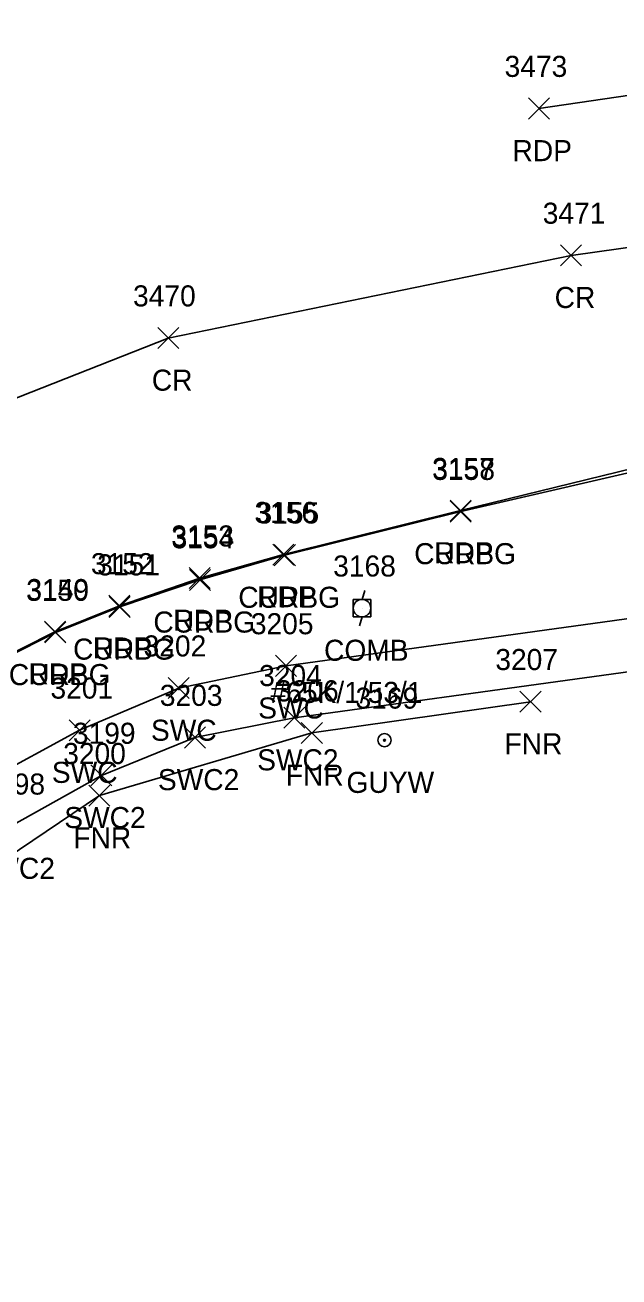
# Model space of a CAD drawing. Extents: x 1690689 to 1696275, y 438760 to 444007.
# Drawn here: x 1691196.2 to 1691252.6, y 442311.5 to 442430.3 of the extents above; entities that cross this region are included whole.
import ezdxf

# ---------------------------------------------------------------- set-up
doc = ezdxf.new("R2010")
doc.units = 0
for name, color, linetype in [('L_A', 7, 'Continuous'), ('L_I', 7, 'Continuous'), ('L_TIC', 7, 'Continuous'), ('LFNC', 7, 'Continuous'), ('P_A', 7, 'Continuous'), ('P_I', 7, 'Continuous'), ('P_TIC', 7, 'Continuous'), ('PET', 7, 'Continuous'), ('PRC', 7, 'Continuous'), ('R_A', 7, 'Continuous'), ('R_I', 7, 'Continuous'), ('R_TIC', 7, 'Continuous'), ('RC', 7, 'Continuous'), ('RSW', 7, 'Continuous'), ('U_A', 7, 'Continuous'), ('U_C', 7, 'Continuous'), ('U_I', 7, 'Continuous'), ('UP', 7, 'Continuous'), ('UPGW', 7, 'Continuous')]:
    doc.layers.add(name, color=color, linetype=linetype)

msp = doc.modelspace()

# ---------------------------------------------------------------- linework, layer by layer
at = {"layer": 'L_TIC'}
for points in [[(1691243.19, 442365.11), (1691245.19, 442367.11)], [(1691245.19, 442365.11), (1691243.19, 442367.11)], [(1691222.43, 442362.14), (1691224.43, 442364.14)], [(1691224.43, 442362.14), (1691222.43, 442364.14)], [(1691202.26, 442356.19), (1691204.26, 442358.19)], [(1691204.26, 442356.19), (1691202.26, 442358.19)]]:
    msp.add_lwpolyline(points, dxfattribs=at)
at = {"layer": 'LFNC'}
msp.add_lwpolyline([(1691164.13, 442250.32), (1691161.43, 442265.64), (1691160.13, 442277.98), (1691159.64, 442292.43), (1691171.58, 442329.8), (1691185.61, 442345.32), (1691203.26, 442357.19), (1691223.43, 442363.14), (1691244.19, 442366.11)], dxfattribs=at)
at = {"layer": 'P_TIC'}
for points in [[(1691243.99, 442421.42), (1691245.99, 442423.42)], [(1691245.99, 442421.42), (1691243.99, 442423.42)], [(1691247.04, 442407.48), (1691249.04, 442409.48)], [(1691249.04, 442407.48), (1691247.04, 442409.48)], [(1691208.8, 442399.63), (1691210.8, 442401.63)], [(1691210.8, 442399.63), (1691208.8, 442401.63)], [(1691236.55, 442383.25), (1691238.55, 442385.25)], [(1691238.55, 442383.25), (1691236.55, 442385.25)], [(1691219.73, 442379.07), (1691221.73, 442381.07)], [(1691221.73, 442379.07), (1691219.73, 442381.07)], [(1691211.79, 442376.84), (1691213.79, 442378.84)], [(1691213.79, 442376.84), (1691211.79, 442378.84)], [(1691204.16, 442374.21), (1691206.16, 442376.21)], [(1691206.16, 442374.21), (1691204.16, 442376.21)], [(1691198.04, 442371.75), (1691200.04, 442373.75)], [(1691200.04, 442371.75), (1691198.04, 442373.75)]]:
    msp.add_lwpolyline(points, dxfattribs=at)
at = {"layer": 'PET'}
for points in [[(1691244.99, 442422.42), (1691274.8, 442426.79), (1691288.71, 442428.52), (1691321.88, 442431.22), (1691333.08, 442431.36), (1691372.74, 442436.52), (1691410.43, 442441.3), (1691430.74, 442444.46), (1691471.26, 442451.19), (1691485.27, 442453.88), (1691572.21, 442470.9), (1691593.06, 442475.96), (1691664.16, 442491.04), (1691682.81, 442495.5), (1691724.04, 442504.48), (1691768.38, 442514.48), (1691786.16, 442518.76), (1691792.23, 442520.23), (1691811.17, 442524.66), (1691956.19, 442557.56), (1691977.69, 442562.36), (1692021.28, 442572.37)], [(1691147.42, 442310.3), (1691150.53, 442320.15), (1691154.06, 442329.06), (1691157.38, 442335.47), (1691162.08, 442342.32), (1691168, 442349.27), (1691179.07, 442360.29), (1691185.42, 442365.21), (1691189.67, 442368.02), (1691199.04, 442372.75), (1691205.16, 442375.21), (1691212.79, 442377.84), (1691220.73, 442380.07), (1691237.55, 442384.25), (1691258.48, 442389.38), (1691261.52, 442389.58), (1691265.35, 442388.29), (1691276.53, 442377.73), (1691276.93, 442377.8)]]:
    msp.add_lwpolyline(points, dxfattribs=at)
at = {"layer": 'PRC'}
msp.add_lwpolyline([(1691130.81, 442358.75), (1691152.44, 442373.63), (1691178.23, 442388.18), (1691209.8, 442400.63), (1691248.04, 442408.48), (1691275.24, 442412.28), (1691309.15, 442415.93), (1691347.17, 442419.98), (1691395.19, 442425.91), (1691433.65, 442431.72), (1691478.76, 442438.88), (1691513.2, 442445.49), (1691566.06, 442456.6), (1691813.76, 442512.5), (1691980.06, 442550.02), (1692039.61, 442563.23)], dxfattribs=at)
at = {"layer": 'R_TIC'}
for points in [[(1691236.57, 442383.16), (1691238.57, 442385.16)], [(1691238.57, 442383.16), (1691236.57, 442385.16)], [(1691219.87, 442379.02), (1691221.87, 442381.02)], [(1691221.87, 442379.02), (1691219.87, 442381.02)], [(1691211.81, 442376.67), (1691213.81, 442378.67)], [(1691213.81, 442376.67), (1691211.81, 442378.67)], [(1691204.19, 442374.1), (1691206.19, 442376.1)], [(1691206.19, 442374.1), (1691204.19, 442376.1)], [(1691198.09, 442371.68), (1691200.09, 442373.68)], [(1691200.09, 442371.68), (1691198.09, 442373.68)], [(1691219.98, 442368.51), (1691221.98, 442370.51)], [(1691221.98, 442368.51), (1691219.98, 442370.51)], [(1691209.8, 442366.4), (1691211.8, 442368.4)], [(1691211.8, 442366.4), (1691209.8, 442368.4)], [(1691220.77, 442363.59), (1691222.77, 442365.59)], [(1691222.77, 442363.59), (1691220.77, 442365.59)], [(1691200.39, 442362.4), (1691202.39, 442364.4)], [(1691202.39, 442362.4), (1691200.39, 442364.4)], [(1691211.34, 442361.71), (1691213.34, 442363.71)], [(1691213.34, 442361.71), (1691211.34, 442363.71)], [(1691202.45, 442358.11), (1691204.45, 442360.11)], [(1691204.45, 442358.11), (1691202.45, 442360.11)]]:
    msp.add_lwpolyline(points, dxfattribs=at)
at = {"layer": 'RC'}
msp.add_lwpolyline([(1691147.57, 442310.18), (1691150.62, 442320.1), (1691154.14, 442329.12), (1691157.5, 442335.37), (1691162.15, 442342.2), (1691168.14, 442349.2), (1691179.14, 442360.2), (1691185.49, 442365.16), (1691189.64, 442367.86), (1691199.09, 442372.68), (1691205.19, 442375.1), (1691212.81, 442377.67), (1691220.87, 442380.02), (1691237.57, 442384.16), (1691258.28, 442388.95)], dxfattribs=at)
at = {"layer": 'RSW'}
for points in [[(1691173.65, 442147.45), (1691164.24, 442181.45), (1691159.6, 442182.06), (1691158.97, 442186.8), (1691163.01, 442188.55), (1691166.55, 442192.36), (1691154.22, 442268.79), (1691153.3, 442278.85), (1691153.14, 442289.14), (1691154.2, 442299.81), (1691156.14, 442309.64), (1691159.16, 442319.87), (1691163.64, 442329.48), (1691169.43, 442337.95), (1691175.96, 442345.39), (1691184.23, 442352.79), (1691192.51, 442358.59), (1691201.39, 442363.4), (1691210.8, 442367.4), (1691220.98, 442369.51), (1691275.77, 442377.07), (1691323.58, 442378.78), (1691431.09, 442393.37)], [(1691168.85, 442209.69), (1691163.66, 442242.11), (1691162.54, 442249.93), (1691158.99, 442269.5), (1691158.08, 442288.93), (1691158.91, 442298.99), (1691160.84, 442308.68), (1691163.82, 442318.15), (1691167.77, 442326.94), (1691173.26, 442335.01), (1691179.56, 442341.95), (1691187.04, 442348.87), (1691194.85, 442354.29), (1691203.45, 442359.11), (1691212.34, 442362.71), (1691221.77, 442364.59), (1691276.88, 442372.18)]]:
    msp.add_lwpolyline(points, dxfattribs=at)
at = {"layer": 'UP'}
for p, q in [((1691228.45, 442376.65), (1691228.2, 442375.82)), ((1691227.37, 442374.15), (1691227.37, 442375.82)), ((1691227.37, 442375.82), (1691229.04, 442375.82)), ((1691229.04, 442375.82), (1691229.04, 442374.15)), ((1691229.04, 442374.15), (1691227.37, 442374.15)), ((1691227.95, 442373.32), (1691228.2, 442374.15)), ((1691228.2, 442374.99), (1691228.2, 442374.99))]:
    msp.add_line(p, q, dxfattribs=at)
msp.add_circle((1691228.2, 442374.99), 0.833, dxfattribs=at)
at = {"layer": 'UPGW'}
for radius in [0.625, 0.0833]:
    msp.add_circle((1691230.33, 442362.45), radius, dxfattribs=at)

# ---------------------------------------------------------------- texts
at = {"layer": 'L_A'}
for p in [(1691241.72, 442361.11), (1691220.96, 442358.14), (1691200.79, 442352.19)]:
    msp.add_text('FNR', height=2, dxfattribs=at).set_placement(p)
at = {"layer": 'L_I'}
for s, p in [('3207', (1691240.85, 442369.11)), ('3206', (1691220.03, 442366.14)), ('3200', (1691199.83, 442360.19))]:
    msp.add_text(s, height=2, dxfattribs=at).set_placement(p)
at = {"layer": 'P_A'}
for s, p in [('RDP', (1691242.48, 442417.42)), ('CR', (1691246.48, 442403.48)), ('CR', (1691208.24, 442395.63)), ('RDP', (1691235.04, 442379.25)), ('RDP', (1691218.22, 442375.07)), ('RDP', (1691210.27, 442372.84)), ('RDP', (1691202.64, 442370.21)), ('RDP', (1691196.53, 442367.75))]:
    msp.add_text(s, height=2, dxfattribs=at).set_placement(p)
at = {"layer": 'P_I'}
for s, p in [('3473', (1691241.73, 442425.42)), ('3471', (1691245.35, 442411.48)), ('3470', (1691206.46, 442403.63)), ('3157', (1691234.85, 442387.25)), ('3156', (1691217.98, 442383.07)), ('3153', (1691210.09, 442380.84)), ('3152', (1691202.46, 442378.21)), ('3149', (1691196.34, 442375.75))]:
    msp.add_text(s, height=2, dxfattribs=at).set_placement(p)
at = {"layer": 'R_A'}
for s, p in [('CURBG', (1691233.15, 442379.16)), ('CURBG', (1691216.45, 442375.02)), ('CURBG', (1691208.39, 442372.67)), ('CURBG', (1691200.77, 442370.1)), ('CURBG', (1691194.67, 442367.68)), ('SWC', (1691218.34, 442364.51)), ('SWC', (1691208.16, 442362.4)), ('SWC2', (1691218.24, 442359.59)), ('SWC', (1691198.75, 442358.4)), ('SWC2', (1691208.82, 442357.71)), ('SWC2', (1691199.93, 442354.11)), ('SWC2', (1691191.32, 442349.29))]:
    msp.add_text(s, height=2, dxfattribs=at).set_placement(p)
at = {"layer": 'R_I'}
for s, p in [('3158', (1691234.87, 442387.16)), ('3155', (1691218.18, 442383.02)), ('3154', (1691210.12, 442380.67)), ('3151', (1691203.06, 442378.1)), ('3150', (1691196.31, 442375.68)), ('3205', (1691217.64, 442372.51)), ('3202', (1691207.46, 442370.4)), ('3204', (1691218.43, 442367.59)), ('3201', (1691198.62, 442366.4)), ('3203', (1691209, 442365.71)), ('3199', (1691200.75, 442362.11)), ('3198', (1691192.16, 442357.29))]:
    msp.add_text(s, height=2, dxfattribs=at).set_placement(p)
at = {"layer": 'U_A'}
for s, p in [('COMB', (1691224.59, 442369.99)), ('GUYW', (1691226.72, 442357.45))]:
    msp.add_text(s, height=2, dxfattribs=at).set_placement(p)
at = {"layer": 'U_C'}
msp.add_text('#65K/1/53/1', height=2, dxfattribs=at).set_placement((1691219.51, 442365.99))
at = {"layer": 'U_I'}
for s, p in [('3168', (1691225.46, 442377.99)), ('3169', (1691227.58, 442365.45))]:
    msp.add_text(s, height=2, dxfattribs=at).set_placement(p)

doc.saveas('drawing.dxf')
